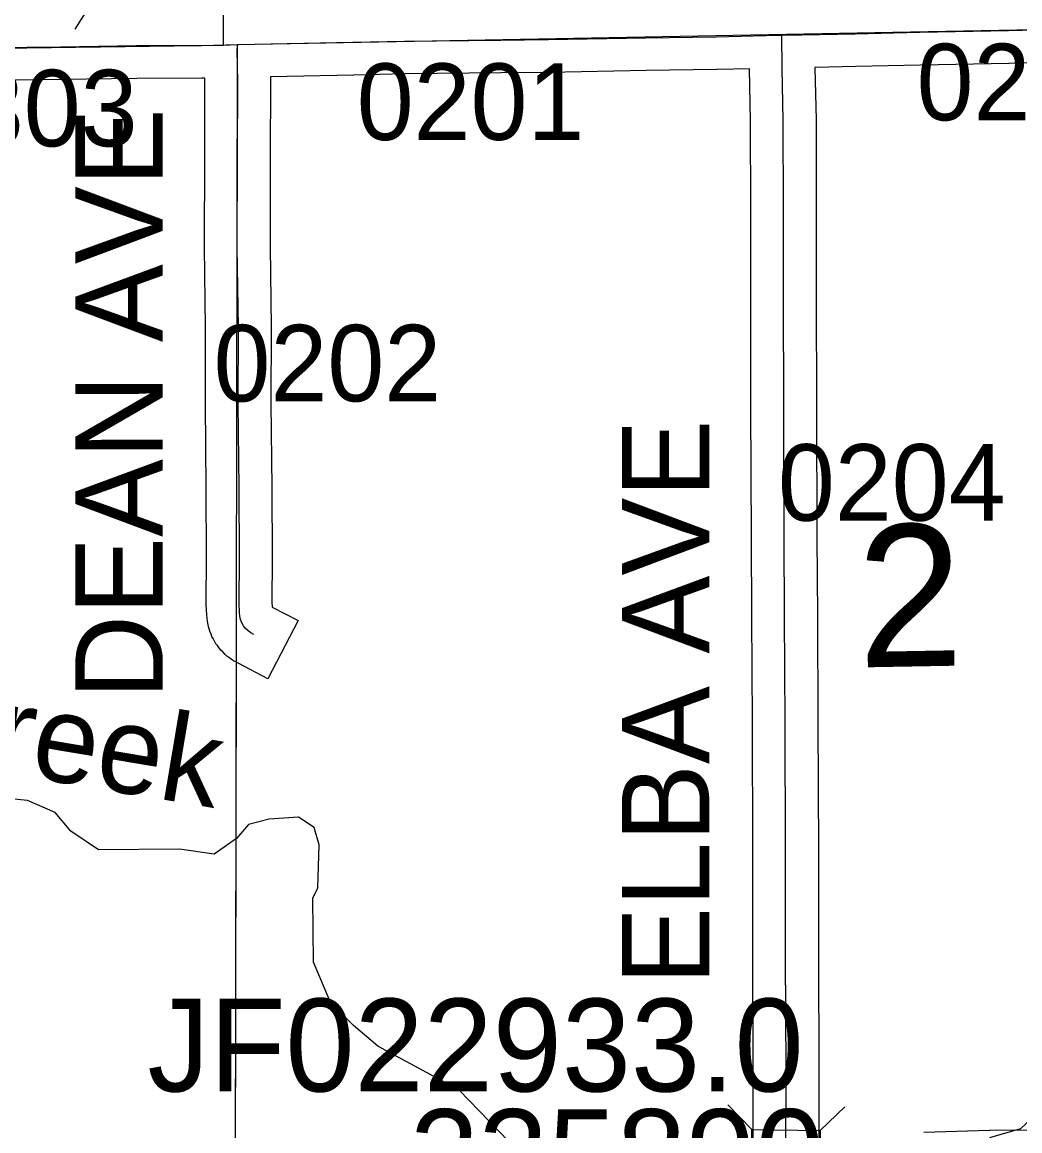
# Model space of a CAD drawing. Extents: x 23.6 to 68.7, y -63 to -29.
# Drawn here: x 36.588 to 37.501, y -52.674 to -51.659 of the extents above; entities that cross this region are included whole.
import ezdxf

# ---------------------------------------------------------------- set-up
doc = ezdxf.new("R2010")
doc.units = 0
for name, color, linetype in [('tdCoHydroRiver', 7, 'Continuous'), ('tdCoHydroTxtLg', 7, 'Continuous'), ('tdCoSecRdNmbr', 7, 'Continuous'), ('tdCoSecRdTxt', 7, 'Continuous'), ('tdCoSecRteBand', 7, 'Continuous'), ('tdCoSecRteCL', 7, 'Continuous'), ('tdCoSectLine', 7, 'Continuous'), ('tdCoSectLinePart', 7, 'Continuous'), ('tdCoSectNmbr', 7, 'Continuous'), ('tdCoStrucSec', 7, 'Continuous'), ('tdCoStrucSecCoName', 7, 'Continuous'), ('tdCoStrucSecFHWANum', 7, 'Continuous'), ('tdCoSurfGravel', 7, 'Continuous')]:
    doc.layers.add(name, color=color, linetype=linetype)

msp = doc.modelspace()

# ---------------------------------------------------------------- linework, layer by layer
at = {"layer": 'tdCoHydroRiver'}
for points in [[(36.6759, -51.5898), (36.6743, -51.5994), (36.6617, -51.6251), (36.6363, -51.6653)], [(37.0519, -52.7022), (36.9882, -52.6364), (36.9137, -52.596), (36.8914, -52.5772), (36.8708, -52.5569), (36.8547, -52.5191), (36.8542, -52.4607), (36.8589, -52.4512), (36.8601, -52.4117), (36.8553, -52.396), (36.841, -52.3866), (36.8142, -52.3884), (36.7953, -52.3933), (36.7843, -52.406), (36.7639, -52.4204), (36.7323, -52.4159), (36.6581, -52.4165), (36.6327, -52.3993), (36.6184, -52.3821), (36.593, -52.3712), (36.563, -52.3683)], [(37.8006, -52.573), (37.7376, -52.5893), (37.695, -52.5881), (37.6508, -52.5806), (37.6003, -52.5826), (37.5625, -52.5971), (37.5485, -52.6209), (37.5391, -52.6367), (37.5015, -52.6717), (37.4732, -52.6799)]]:
    msp.add_lwpolyline(points, dxfattribs=at)
at = {"layer": 'tdCoSecRteBand'}
for points in [[(37.567, -51.6946), (37.4913, -51.6966), (37.4912, -51.6966), (37.4911, -51.6966), (37.41, -51.6982), (37.3509, -51.6995), (37.3509, -51.6995), (37.3509, -51.6995), (37.3137, -51.7003), (37.3137, -51.7003), (37.3136, -51.7003), (37.3136, -51.7006), (37.3146, -51.7484), (37.3146, -51.7487), (37.3146, -51.749), (37.3148, -51.8293), (37.3148, -51.8293), (37.3148, -51.8293), (37.3148, -51.9096), (37.315, -52.0111), (37.3154, -52.1304), (37.3158, -52.2026), (37.3163, -52.2991), (37.3163, -52.2991), (37.3163, -52.2992), (37.3167, -52.4173), (37.3167, -52.4174), (37.3167, -52.4174), (37.3167, -52.515), (37.3171, -52.6172), (37.3171, -52.6173), (37.3171, -52.6173), (37.317, -52.6965)], [(37.2569, -52.701), (37.2571, -52.6173), (37.2567, -52.5152), (37.2567, -52.5151), (37.2567, -52.5151), (37.2567, -52.4175), (37.2563, -52.2994), (37.2558, -52.203), (37.2558, -52.203), (37.2558, -52.2029), (37.2554, -52.1307), (37.2554, -52.1307), (37.2554, -52.1307), (37.255, -52.0113), (37.255, -52.0113), (37.255, -52.0113), (37.2548, -51.9097), (37.2548, -51.9096), (37.2548, -51.9096), (37.2548, -51.8294), (37.2546, -51.7494), (37.2536, -51.7017), (37.2536, -51.7016), (37.2536, -51.7015), (37.224, -51.7023), (37.2238, -51.7023), (37.2236, -51.7023), (37.1591, -51.7031), (37.0703, -51.7049), (37.0701, -51.7049), (37.0699, -51.7049), (37.0266, -51.7053), (36.9386, -51.7063), (36.8916, -51.7073), (36.8915, -51.7073), (36.8915, -51.7073), (36.8154, -51.7088), (36.8155, -51.7135), (36.8155, -51.7137), (36.8155, -51.714), (36.8153, -51.781), (36.8151, -51.8647), (36.8161, -51.9378), (36.8161, -51.938), (36.8161, -51.9383), (36.8159, -52.0077), (36.8166, -52.0851), (36.8166, -52.0851), (36.8166, -52.0852), (36.817, -52.1495), (36.817, -52.1498), (36.817, -52.15), (36.8167, -52.1895), (36.817, -52.1942), (36.8407, -52.2066), (36.813, -52.2598), (36.7864, -52.246), (36.7836, -52.2445), (36.7817, -52.2435), (36.7799, -52.2422), (36.7773, -52.2403), (36.7756, -52.2391), (36.774, -52.2375), (36.7717, -52.2353), (36.7701, -52.2338), (36.7688, -52.232), (36.7669, -52.2295), (36.7656, -52.2278), (36.7645, -52.2259), (36.763, -52.2231), (36.7619, -52.2212), (36.7611, -52.2191), (36.76, -52.2162), (36.7593, -52.2141), (36.7588, -52.212), (36.7581, -52.2089), (36.7577, -52.2067), (36.7575, -52.2045), (36.7573, -52.2014), (36.7573, -52.2014), (36.7573, -52.2014), (36.7567, -52.1923), (36.7566, -52.1912), (36.7567, -52.19), (36.757, -52.1496), (36.7567, -52.0856), (36.7559, -52.0082), (36.7559, -52.008), (36.7559, -52.0078), (36.7561, -51.9384), (36.7551, -51.8652), (36.7551, -51.865), (36.7551, -51.8647), (36.7553, -51.7809), (36.7553, -51.7809), (36.7553, -51.7809), (36.7555, -51.714), (36.7554, -51.7102), (36.7532, -51.7102), (36.7529, -51.7102), (36.7525, -51.7102), (36.6931, -51.7104), (36.6238, -51.7114), (36.6238, -51.7114), (36.6238, -51.7114), (36.5619, -51.7122)], [(37.4132, -52.6748), (37.4732, -52.6729), (37.4736, -52.6729), (37.474, -52.6729), (37.5984, -52.6721)]]:
    msp.add_lwpolyline(points, dxfattribs=at)
at = {"layer": 'tdCoSecRteCL'}
for points in [[(37.2832, -51.6708), (37.3017, -51.6705), (37.3503, -51.6695), (37.4094, -51.6682), (37.4905, -51.6666), (37.5664, -51.6647)], [(36.7855, -51.6794), (36.8008, -51.6791), (36.8909, -51.6773), (36.9381, -51.6763), (37.0263, -51.6753), (37.0697, -51.6749), (37.1586, -51.6731), (37.2232, -51.6723), (37.2688, -51.6711), (37.2832, -51.6708)], [(37.2865, -52.7259), (37.2869, -52.7053), (37.2871, -52.6173), (37.2867, -52.5151), (37.2867, -52.4174), (37.2863, -52.2993), (37.2858, -52.2028), (37.2854, -52.1306), (37.285, -52.0112), (37.2848, -51.9096), (37.2848, -51.8293), (37.2846, -51.749), (37.2836, -51.7011), (37.2832, -51.6708)], [(36.2828, -51.6863), (36.3097, -51.6856), (36.4267, -51.6838), (36.4676, -51.683), (36.5068, -51.683), (36.5615, -51.6822), (36.6234, -51.6814), (36.6929, -51.6804), (36.7524, -51.6802), (36.7855, -51.6794)], [(36.8003, -52.2193), (36.7975, -52.2179), (36.7949, -52.216), (36.7927, -52.2138), (36.7907, -52.2113), (36.7892, -52.2086), (36.7881, -52.2056), (36.7875, -52.2026), (36.7872, -52.1994), (36.7867, -52.1903), (36.787, -52.1497), (36.7867, -52.0854), (36.7859, -52.0078), (36.7861, -51.9382), (36.7851, -51.8648), (36.7853, -51.781), (36.7855, -51.7139), (36.7851, -51.6839), (36.7855, -51.6794)]]:
    msp.add_lwpolyline(points, dxfattribs=at)
at = {"layer": 'tdCoSectLine'}
for points in [[(36.7702, -50.6749), (36.7723, -51.6798)], [(36.7851, -51.6794), (37.7576, -51.6611)], [(35.7842, -51.6933), (36.7723, -51.6798)], [(36.7723, -51.6798), (36.7851, -51.6794)], [(36.7851, -51.6794), (36.7832, -52.7117)]]:
    msp.add_lwpolyline(points, dxfattribs=at)
at = {"layer": 'tdCoSectLinePart'}
msp.add_lwpolyline([(36.7841, -52.2448), (36.7832, -52.7117)], dxfattribs=at)
at = {"layer": 'tdCoStrucSec'}
for p, q in [((37.2558, -52.6723), (37.234, -52.6499)), ((37.3184, -52.6733), (37.3409, -52.6515))]:
    msp.add_line(p, q, dxfattribs=at)
msp.add_lwpolyline([(37.2548, -52.7349), (37.2558, -52.6723), (37.3184, -52.6733), (37.3174, -52.7359)], close=True, dxfattribs=at)
at = {"layer": 'tdCoSurfGravel'}
for points in [[(36.5615, -51.6822), (36.6234, -51.6814), (36.6929, -51.6804), (36.7524, -51.6802), (36.7855, -51.6794), (36.8008, -51.6791), (36.8909, -51.6773), (36.9381, -51.6763), (37.0263, -51.6753), (37.0697, -51.6749), (37.1586, -51.6731), (37.2232, -51.6723), (37.2688, -51.6711), (37.2832, -51.6708), (37.3017, -51.6705), (37.3503, -51.6695), (37.4094, -51.6682), (37.4905, -51.6666), (37.5664, -51.6647)], [(37.2865, -52.7259), (37.2869, -52.7053), (37.2871, -52.6173), (37.2867, -52.5151), (37.2867, -52.4174), (37.2863, -52.2993), (37.2858, -52.2028), (37.2854, -52.1306), (37.285, -52.0112), (37.2848, -51.9096), (37.2848, -51.8293), (37.2846, -51.749), (37.2836, -51.7011), (37.2832, -51.6708)], [(36.8003, -52.2193), (36.7975, -52.2179), (36.7949, -52.216), (36.7927, -52.2138), (36.7907, -52.2113), (36.7892, -52.2086), (36.7881, -52.2056), (36.7875, -52.2026), (36.7872, -52.1994), (36.7867, -52.1903), (36.787, -52.1497), (36.7867, -52.0854), (36.7859, -52.0078), (36.7861, -51.9382), (36.7851, -51.8648), (36.7853, -51.781), (36.7855, -51.7139), (36.7851, -51.6839), (36.7855, -51.6794)]]:
    msp.add_lwpolyline(points, dxfattribs=at)

# ---------------------------------------------------------------- texts
at = {"layer": 'tdCoHydroTxtLg'}
msp.add_text('Creek', height=0.08, rotation=350.4458, dxfattribs=at).set_placement((36.4824, -52.3309))
at = {"layer": 'tdCoSecRdNmbr'}
for s, rotation, p in [('0203', 0.0294, (37.4066, -51.7487)), ('0201', 0.029, (36.8944, -51.7667)), ('0303', 0.0287, (36.4856, -51.7726)), ('0202', 0.0289, (36.7634, -52.006)), ('0204', 0.0293, (37.2797, -52.1152))]:
    msp.add_text(s, height=0.07, rotation=rotation, dxfattribs=at).set_placement(p)
at = {"layer": 'tdCoSecRdTxt'}
for s, p in [('DEAN AVE', (36.7169, -52.2787)), ('ELBA AVE', (37.2169, -52.5401))]:
    msp.add_text(s, height=0.08, rotation=90, dxfattribs=at).set_placement(p)
at = {"layer": 'tdCoSectNmbr'}
msp.add_text('2', height=0.13, rotation=1.0293, dxfattribs=at).set_placement((37.3533, -52.2495))
at = {"layer": 'tdCoStrucSecCoName'}
msp.add_text('JF022933.0', height=0.085, dxfattribs=at).set_placement((36.7029, -52.6376))
at = {"layer": 'tdCoStrucSecFHWANum'}
msp.add_text('235890', height=0.085, dxfattribs=at).set_placement((36.9428, -52.7388))

doc.saveas('drawing.dxf')
